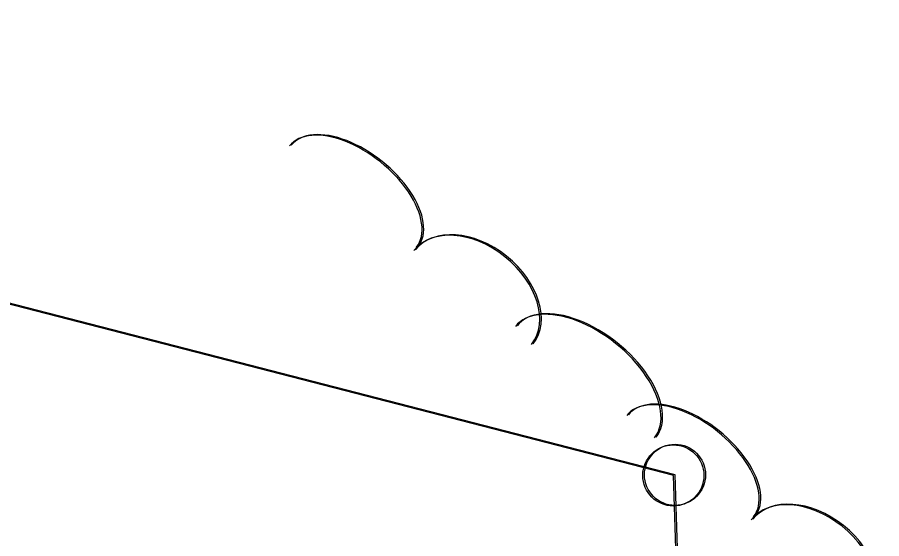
# Model space of a CAD drawing. Extents: x 1671357 to 13005564, y 567358 to 14261451.
# Drawn here: x 12783359 to 12839952, y 14187811 to 14221927 of the extents above; entities that cross this region are included whole.
import ezdxf

# ---------------------------------------------------------------- set-up
doc = ezdxf.new("R2010")
doc.units = 0
for name, color, linetype in [('R_Horz Alg', 7, 'Continuous'), ('R_Survey Control', 7, 'Continuous'), ('S_TREE', 7, 'Continuous')]:
    doc.layers.add(name, color=color, linetype=linetype)

msp = doc.modelspace()

# ---------------------------------------------------------------- linework, layer by layer
at = {"layer": 'R_Horz Alg'}
for p, q in [((12835162, 13927044), (12826312, 14191950)), ((12835269, 13927084), (12826419, 14191990))]:
    msp.add_line(p, q, dxfattribs=at)
for points in [[(12826312, 14191950), (12710095, 14221886)], [(12826419, 14191990), (12710201, 14221927)]]:
    msp.add_lwpolyline(points, dxfattribs=at)
at = {"layer": 'R_Survey Control'}
for centre in [(12826312, 14191950), (12826419, 14191990)]:
    msp.add_circle(centre, 2000, dxfattribs=at)
at = {"layer": 'S_TREE'}
for centre, major_axis, ratio, start_param, end_param in [((12805340, 14210195), (-4145, 3323), 0.543829, 3.144573, 6.286166), ((12805447, 14210236), (-4145, 3323), 0.543829, 3.144573, 6.286166), ((12813176, 14203600), (-3836, 3087), 0.689272, 3.146662, 6.288254), ((12813282, 14203640), (-3836, 3087), 0.689272, 3.146662, 6.288254), ((12820526, 14198061), (-4550, 3648), 0.553263, 3.14467, 6.286263), ((12820632, 14198101), (-4550, 3648), 0.553263, 3.14467, 6.286263), ((12827410, 14192560), (-4145, 3323), 0.543829, 3.144573, 6.286166), ((12827516, 14192600), (-4145, 3323), 0.543829, 3.144573, 6.286166), ((12835245, 14185965), (-3836, 3087), 0.689272, 3.146662, 6.288254), ((12835352, 14186005), (-3836, 3087), 0.689272, 3.146662, 6.288254)]:
    msp.add_ellipse(centre, major_axis=major_axis, ratio=ratio, start_param=start_param, end_param=end_param, dxfattribs=at)

doc.saveas('drawing.dxf')
